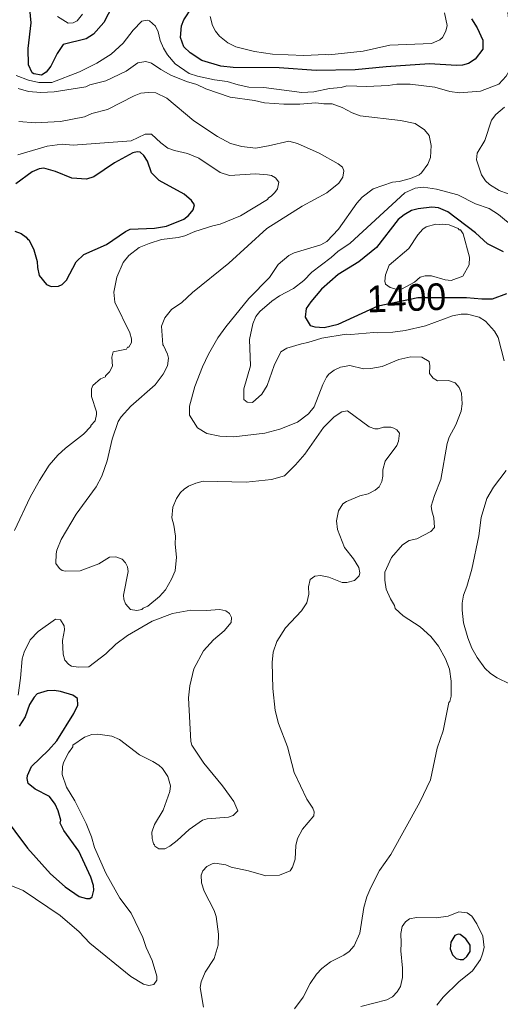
# Model space of a CAD drawing. Extents: x 598.3 to 623.2, y 6902.2 to 6930.1.
# Drawn here: x 607.371 to 608.813, y 6904.651 to 6907.601 of the extents above; entities that cross this region are included whole.
import ezdxf
from ezdxf.enums import TextEntityAlignment as Align

# ---------------------------------------------------------------- set-up
doc = ezdxf.new("R2010")
doc.units = 0
doc.header["$LTSCALE"] = 0.032
doc.layers.add('1', color=7, linetype='Continuous', lineweight=25)
doc.layers.add('2', color=7, linetype='Continuous', lineweight=13)
doc.layers.add('61', color=7, linetype='Continuous')

msp = doc.modelspace()

# ---------------------------------------------------------------- linework, layer by layer
at = {"layer": '1'}
for points in [[(607.6635, 6907.6697), (607.6239, 6907.5922), (607.5929, 6907.5573), (607.5708, 6907.543), (607.5018, 6907.5265), (607.4838, 6907.4997), (607.4646, 6907.4614), (607.4509, 6907.4435), (607.4367, 6907.4344), (607.4141, 6907.4382), (607.409, 6907.4413), (607.3974, 6907.4652), (607.3964, 6907.5142), (607.4061, 6907.5909), (607.3984, 6907.6654), (607.3835, 6907.7269), (607.3948, 6907.7978), (607.4186, 6907.8931), (607.4288, 6907.9891), (607.4215, 6908.0455), (607.4001, 6908.1203), (607.3973, 6908.1394), (607.3746, 6908.1977), (607.3423, 6908.3123)], [(608.7271, 6907.603), (608.7436, 6907.5758), (608.7603, 6907.5391), (608.7604, 6907.5123), (608.7376, 6907.482), (608.7173, 6907.4694), (608.6992, 6907.4644), (608.6819, 6907.4628), (608.6005, 6907.4683), (608.4704, 6907.4596), (608.3775, 6907.4499), (608.2611, 6907.4482), (608.1498, 6907.4562), (608.0117, 6907.4572), (607.9749, 6907.4611), (607.9177, 6907.4786), (607.8826, 6907.5014), (607.8633, 6907.5196), (607.8538, 6907.5475), (607.8569, 6907.5818), (607.8642, 6907.6001), (607.8888, 6907.6378)], [(607.3568, 6906.9664), (607.3758, 6906.9592), (607.3906, 6906.948), (607.3955, 6906.9416), (607.399, 6906.941), (607.4133, 6906.9109), (607.424, 6906.875), (607.4248, 6906.8575), (607.4298, 6906.8335), (607.4518, 6906.8067), (607.4653, 6906.8006), (607.4877, 6906.8013), (607.499, 6906.8067), (607.5115, 6906.8193), (607.541, 6906.874), (607.5641, 6906.8968), (607.6316, 6906.9262), (607.6884, 6906.9659), (607.7023, 6906.9722), (607.7758, 6906.9753), (607.812, 6906.9811), (607.8637, 6907.0023), (607.8776, 6907.013), (607.8919, 6907.0305), (607.8957, 6907.0452), (607.8866, 6907.0584), (607.865, 6907.0775), (607.7902, 6907.1185), (607.7665, 6907.1414), (607.755, 6907.1761), (607.7439, 6907.1937), (607.7327, 6907.2037), (607.7235, 6907.2044), (607.7108, 6907.2009), (607.6561, 6907.1711), (607.5934, 6907.1294), (607.5721, 6907.1219), (607.5277, 6907.1257), (607.4785, 6907.1457), (607.4442, 6907.155), (607.43, 6907.1538), (607.4089, 6907.1447), (607.3598, 6907.108)], [(608.8229, 6906.9042), (608.7748, 6906.9286), (608.7389, 6906.9618), (608.6559, 6907.0243), (608.6277, 6907.0361), (608.608, 6907.0384), (608.5669, 6907.0338), (608.5467, 6907.028), (608.5251, 6907.0154), (608.5069, 6907.001), (608.4421, 6906.9176), (608.3886, 6906.8742), (608.3269, 6906.8363), (608.2763, 6906.7924), (608.2443, 6906.755), (608.2312, 6906.7344), (608.2279, 6906.7082), (608.2427, 6906.6831), (608.2565, 6906.6791), (608.2848, 6906.6775), (608.3266, 6906.688), (608.4462, 6906.7421), (608.566, 6906.7679), (608.7119, 6906.7672), (608.7575, 6906.7632), (608.7896, 6906.7633), (608.8324, 6906.7795)], [(607.3193, 6905.2181), (607.3946, 6905.1162), (607.4642, 6905.0393), (607.5074, 6905.0002), (607.5501, 6904.9713), (607.5721, 6904.9647), (607.5816, 6904.9647), (607.5889, 6904.9701), (607.5939, 6904.9905), (607.5932, 6905.0038), (607.585, 6905.0296), (607.5485, 6905.1074), (607.5038, 6905.1695), (607.493, 6905.1906), (607.4943, 6905.1996), (607.4864, 6905.2282), (607.4782, 6905.2479), (607.4603, 6905.2714), (607.4173, 6905.2934), (607.3971, 6905.3098), (607.3933, 6905.3253), (607.3951, 6905.3344), (607.4071, 6905.3612), (607.4578, 6905.4096), (607.483, 6905.4378), (607.534, 6905.52), (607.5461, 6905.5448), (607.5445, 6905.5652), (607.5308, 6905.5749), (607.4942, 6905.586), (607.4748, 6905.5886), (607.4536, 6905.5879), (607.4233, 6905.579), (607.4147, 6905.5694), (607.4006, 6905.5466), (607.3874, 6905.51), (607.3696, 6905.4819)]]:
    msp.add_lwpolyline(points, dxfattribs=at)
msp.add_lwpolyline([(608.7093, 6904.8441), (608.6929, 6904.8574), (608.6865, 6904.8584), (608.677, 6904.8543), (608.6643, 6904.8338), (608.6622, 6904.8144), (608.67, 6904.7963), (608.6809, 6904.7855), (608.6925, 6904.7817), (608.7024, 6904.7819), (608.7129, 6904.7908), (608.7222, 6904.8065), (608.723, 6904.8248)], close=True, dxfattribs=at)
at = {"layer": '2'}
for points in [[(608.6457, 6907.6208), (608.6536, 6907.5831), (608.6496, 6907.5665), (608.6393, 6907.5474)], [(608.8358, 6907.6225), (608.8423, 6907.5609), (608.8487, 6907.5374), (608.8495, 6907.5205), (608.8439, 6907.4646), (608.8396, 6907.4476), (608.8307, 6907.4317), (608.8091, 6907.407)], [(608.8091, 6907.407), (608.7536, 6907.3863), (608.6903, 6907.381), (608.6617, 6907.3855), (608.6164, 6907.3987), (608.5422, 6907.4068), (608.5025, 6907.4069), (608.4764, 6907.4028), (608.413, 6907.4004), (608.3525, 6907.4019), (608.3361, 6907.3971), (608.3005, 6907.3938), (608.2535, 6907.3841), (608.2176, 6907.3826), (608.1034, 6907.3971), (608.0587, 6907.3986), (608.0263, 6907.405), (607.9934, 6907.4149), (607.9556, 6907.4198), (607.9049, 6907.4309), (607.8797, 6907.4393), (607.8377, 6907.4683), (607.8151, 6907.4948), (607.8026, 6907.515), (607.7924, 6907.5386), (607.7863, 6907.5639), (607.7785, 6907.5808), (607.7608, 6907.5976), (607.754, 6907.5993), (607.7374, 6907.5962), (607.7117, 6907.5691), (607.6816, 6907.53), (607.6454, 6907.4968), (607.6027, 6907.4706), (607.5506, 6907.4446), (607.4679, 6907.4127), (607.429, 6907.4123), (607.398, 6907.4193), (607.3609, 6907.4336)], [(607.5602, 6907.6168), (607.5437, 6907.5977), (607.5319, 6907.5908), (607.5164, 6907.5898), (607.4852, 6907.6106)], [(608.6393, 6907.5474), (608.6321, 6907.5402), (608.6066, 6907.5291), (608.4819, 6907.5244), (608.4016, 6907.5064), (608.2983, 6907.4951), (608.2891, 6907.4966), (608.224, 6907.4934), (608.1302, 6907.4975), (608.0756, 6907.5055), (608.0198, 6907.5197), (607.9961, 6907.5316), (607.9709, 6907.5514), (607.9589, 6907.5666), (607.9496, 6907.5836), (607.9429, 6907.61)], [(607.3667, 6907.3945), (607.3976, 6907.3849), (607.4352, 6907.3818), (607.4746, 6907.3845), (607.5699, 6907.3997), (607.5821, 6907.4053), (607.6298, 6907.4173), (607.6912, 6907.4461), (607.726, 6907.4715), (607.7502, 6907.4756), (607.7667, 6907.4698), (607.7945, 6907.451), (607.8247, 6907.4343), (607.8714, 6907.4153), (607.903, 6907.4066), (607.9302, 6907.3929), (608.003, 6907.3683), (608.0754, 6907.3583), (608.1058, 6907.3516), (608.1642, 6907.347), (608.2122, 6907.347), (608.2597, 6907.3517), (608.284, 6907.3486), (608.3085, 6907.3485), (608.339, 6907.3371), (608.369, 6907.3209), (608.3927, 6907.3122), (608.5139, 6907.2984), (608.5581, 6907.2894), (608.5853, 6907.2704), (608.6, 6907.2532), (608.6058, 6907.2237), (608.6034, 6907.1872), (608.5952, 6907.1678), (608.5763, 6907.1411), (608.5692, 6907.1355), (608.5433, 6907.1243)], [(607.6173, 6906.232), (607.6337, 6906.2779), (607.6492, 6906.3427), (607.6667, 6906.3956), (607.6759, 6906.4097), (607.7047, 6906.4417), (607.7775, 6906.5057), (607.802, 6906.5374), (607.815, 6906.5626), (607.8174, 6906.5855), (607.8147, 6906.5971), (607.8029, 6906.6238), (607.8003, 6906.6256), (607.7972, 6906.6819), (607.8067, 6906.7064), (607.8272, 6906.7317), (607.8577, 6906.7526), (607.89, 6906.7824), (607.9984, 6906.8705), (608.1129, 6906.9745), (608.2184, 6907.0411), (608.2924, 6907.0813), (608.3289, 6907.1106), (608.3408, 6907.1284), (608.3435, 6907.1475), (608.3394, 6907.1582), (608.3264, 6907.1682), (608.2702, 6907.2003), (608.2045, 6907.2294), (608.1787, 6907.2368), (608.118, 6907.2223), (608.0792, 6907.2157), (608.0379, 6907.2199), (608.0038, 6907.229), (607.9648, 6907.25), (607.8936, 6907.2971), (607.8132, 6907.3649), (607.78, 6907.3816), (607.7572, 6907.3825), (607.7351, 6907.3799), (607.7152, 6907.3723), (607.6345, 6907.3316), (607.5873, 6907.3196), (607.5662, 6907.3097), (607.4938, 6907.2954), (607.4173, 6907.291), (607.3688, 6907.2956)], [(608.8368, 6907.0785), (608.8097, 6907.0883), (608.7808, 6907.1065), (608.7685, 6907.1171), (608.7567, 6907.1351), (608.7419, 6907.1808), (608.7441, 6907.1999), (608.7667, 6907.2388), (608.7862, 6907.2989), (608.7999, 6907.3165), (608.8255, 6907.3382)], [(607.3553, 6906.069), (607.4028, 6906.1689), (607.4303, 6906.2191), (607.4595, 6906.2644), (607.4858, 6906.2949), (607.5085, 6906.316), (607.5624, 6906.3577), (607.5848, 6906.3804), (607.5852, 6906.3836), (607.5974, 6906.3978), (607.6019, 6906.4167), (607.6013, 6906.4247), (607.5867, 6906.4702), (607.5863, 6906.494), (607.5908, 6906.5034), (607.6135, 6906.5236), (607.6285, 6906.5293), (607.6289, 6906.5323), (607.6411, 6906.545), (607.6498, 6906.5617), (607.6475, 6906.5887), (607.6521, 6906.6043), (607.6913, 6906.613), (607.6951, 6906.6181), (607.6984, 6906.6186), (607.7065, 6906.6324), (607.7065, 6906.6438), (607.702, 6906.662), (607.6571, 6906.7533), (607.6541, 6906.7837), (607.6629, 6906.8283), (607.6818, 6906.8722), (607.6988, 6906.8931), (607.7298, 6906.9173), (607.7593, 6906.9296), (607.797, 6906.9411), (607.8471, 6906.9478), (607.8663, 6906.9526), (607.8969, 6906.9652), (607.951, 6906.9826), (607.9726, 6906.9872), (608.0341, 6907.0129), (608.1151, 6907.0619), (608.1178, 6907.0668), (608.126, 6907.0711), (608.1371, 6907.0822), (608.1444, 6907.0936), (608.1484, 6907.1136), (608.1389, 6907.1265), (608.1264, 6907.133), (608.1146, 6907.1358), (608.0788, 6907.1381), (608.0012, 6907.1333), (607.9726, 6907.1427), (607.9092, 6907.1849), (607.8747, 6907.1997), (607.8359, 6907.2081), (607.8153, 6907.2156), (607.7944, 6907.231), (607.7669, 6907.2571), (607.7473, 6907.2578), (607.7059, 6907.2376), (607.5316, 6907.2247), (607.499, 6907.2271), (607.4542, 6907.2215), (607.3659, 6907.1957)], [(608.5433, 6907.1243), (608.5099, 6907.1155), (608.4901, 6907.1138), (608.4318, 6907.0935), (608.399, 6907.0689), (608.3825, 6907.0506), (608.3275, 6906.9729), (608.2931, 6906.9351), (608.2746, 6906.9252), (608.1946, 6906.9017), (608.1784, 6906.8938), (608.1469, 6906.8661), (608.1203, 6906.8275), (608.0587, 6906.7641), (607.9894, 6906.6796), (607.966, 6906.6462), (607.9379, 6906.5979), (607.9193, 6906.5591), (607.8966, 6906.5005), (607.8804, 6906.4418), (607.8812, 6906.4145), (607.9043, 6906.377), (607.9332, 6906.3594), (607.9715, 6906.3513), (608.0137, 6906.3496), (608.1071, 6906.3607), (608.152, 6906.3724), (608.2049, 6906.394), (608.2376, 6906.4185), (608.2552, 6906.4392), (608.2808, 6906.5066), (608.2922, 6906.5288), (608.2992, 6906.5376), (608.3145, 6906.55), (608.3336, 6906.5586), (608.362, 6906.5633), (608.403, 6906.5536), (608.4244, 6906.5543), (608.4591, 6906.5601), (608.5082, 6906.582), (608.5449, 6906.59), (608.5781, 6906.5883), (608.6001, 6906.5753), (608.6018, 6906.5625), (608.6002, 6906.5394), (608.6117, 6906.5251), (608.6247, 6906.5172), (608.658, 6906.5181), (608.6778, 6906.5115), (608.6892, 6906.4978), (608.6966, 6906.4811), (608.6982, 6906.4483), (608.6957, 6906.4263), (608.6793, 6906.3856), (608.6598, 6906.3483), (608.6537, 6906.3297), (608.6348, 6906.2216), (608.6154, 6906.1738), (608.6059, 6906.1415), (608.6072, 6906.128), (608.614, 6906.1071), (608.6155, 6906.078), (608.6049, 6906.0653), (608.5624, 6906.0442), (608.5401, 6906.0387), (608.5196, 6906.0254), (608.4869, 6905.9874), (608.4667, 6905.9441), (608.4667, 6905.9193), (608.4704, 6905.8931), (608.4835, 6905.8634), (608.4957, 6905.8437), (608.4981, 6905.8351), (608.5214, 6905.8131), (608.5724, 6905.7799), (608.6044, 6905.7512), (608.6277, 6905.7223), (608.6491, 6905.6842), (608.6608, 6905.6533), (608.6657, 6905.617), (608.6658, 6905.572), (608.6617, 6905.5558), (608.6591, 6905.553), (608.6415, 6905.4684), (608.6238, 6905.4157), (608.604, 6905.3215), (608.5715, 6905.2537), (608.4843, 6905.0971), (608.4511, 6905.0486), (608.4244, 6904.9984), (608.4126, 6904.97), (608.4036, 6904.9381), (608.3915, 6904.8616), (608.3742, 6904.8235), (608.3594, 6904.8058), (608.3439, 6904.7952), (608.3039, 6904.7752), (608.2779, 6904.7554), (608.2614, 6904.7384), (608.2432, 6904.7103)], [(608.855, 6906.977), (608.8074, 6907.0166), (608.7794, 6907.0343), (608.7384, 6907.0488), (608.6858, 6907.0758), (608.6215, 6907.0927), (608.583, 6907.0984), (608.5572, 6907.0957), (608.5263, 6907.0817), (608.3629, 6906.9306), (608.3258, 6906.9059), (608.3059, 6906.8876), (608.2477, 6906.8438), (608.2239, 6906.8185), (608.1926, 6906.7947), (608.1504, 6906.7722), (608.1279, 6906.7563), (608.0918, 6906.7251), (608.0797, 6906.711), (608.0709, 6906.6882), (608.0611, 6906.642), (608.0637, 6906.5624), (608.0433, 6906.4932), (608.0433, 6906.4616), (608.0541, 6906.4541), (608.0701, 6906.4531), (608.0979, 6906.4772), (608.1134, 6906.5037), (608.135, 6906.5631), (608.1546, 6906.6048), (608.1728, 6906.6159), (608.2165, 6906.6289), (608.2362, 6906.6322), (608.2778, 6906.6459), (608.3509, 6906.6575), (608.3648, 6906.6565), (608.4332, 6906.6629), (608.444, 6906.6613), (608.4907, 6906.6638), (608.5279, 6906.6686), (608.5891, 6906.6824), (608.6693, 6906.7123), (608.6955, 6906.7179), (608.7151, 6906.7179), (608.7494, 6906.7081), (608.7683, 6906.6962), (608.7953, 6906.667), (608.8064, 6906.6473), (608.8242, 6906.578)], [(608.2324, 6905.2628), (608.1951, 6905.3429), (608.1743, 6905.4203), (608.1474, 6905.49), (608.138, 6905.5291), (608.1311, 6905.5954), (608.129, 6905.6726), (608.1321, 6905.7036), (608.1426, 6905.7363), (608.1686, 6905.7771), (608.2167, 6905.828), (608.2325, 6905.8516), (608.2383, 6905.8775), (608.2379, 6905.9), (608.2424, 6905.9219), (608.2568, 6905.9318), (608.2734, 6905.9335), (608.2985, 6905.9289), (608.3388, 6905.9126), (608.3531, 6905.9126), (608.3753, 6905.9183), (608.3894, 6905.9323), (608.392, 6905.9414), (608.3888, 6905.9573), (608.3723, 6905.9841), (608.3458, 6906.0182), (608.325, 6906.0718), (608.3218, 6906.0982), (608.3274, 6906.1276), (608.3403, 6906.1487), (608.3512, 6906.1562), (608.3913, 6906.1723), (608.4165, 6906.1784), (608.4372, 6906.1894), (608.4494, 6906.1997), (608.4579, 6906.2154), (608.4609, 6906.232), (608.461, 6906.2507), (608.4673, 6906.277), (608.5025, 6906.3234), (608.5078, 6906.337), (608.5102, 6906.3604), (608.5025, 6906.3702), (608.4939, 6906.376), (608.4842, 6906.3786), (608.4626, 6906.3787), (608.4467, 6906.374), (608.4367, 6906.3739), (608.4194, 6906.3793), (608.3542, 6906.4272), (608.3377, 6906.4248), (608.315, 6906.4101), (608.2828, 6906.378), (608.2266, 6906.2981), (608.1984, 6906.2652), (608.1661, 6906.2331), (608.1264, 6906.2218), (608.0506, 6906.2137), (607.9218, 6906.2168), (607.9002, 6906.211), (607.8779, 6906.2013), (607.8646, 6906.1928), (607.854, 6906.1823), (607.8414, 6906.1643), (607.8312, 6906.1386), (607.8273, 6906.1066), (607.8337, 6906.0847), (607.8392, 6906.052), (607.8377, 6906.0274), (607.8417, 6905.9889), (607.8373, 6905.9479), (607.8269, 6905.9226), (607.8091, 6905.8904), (607.7909, 6905.8706), (607.7557, 6905.8415), (607.742, 6905.8362), (607.7378, 6905.8316), (607.7227, 6905.8284), (607.7038, 6905.8314), (607.6885, 6905.849), (607.684, 6905.8626), (607.6831, 6905.8751), (607.6968, 6905.946), (607.6951, 6905.9593), (607.6889, 6905.9722), (607.6788, 6905.9829), (607.6595, 6905.9902), (607.6403, 6905.9886), (607.6092, 6905.969), (607.5529, 6905.9482), (607.5091, 6905.9466), (607.4988, 6905.949), (607.4912, 6905.9547), (607.4801, 6905.9695), (607.4806, 6905.9988), (607.4831, 6906.0102), (607.4961, 6906.0415), (607.5406, 6906.1182), (607.6004, 6906.1999), (607.6173, 6906.232)], [(608.8311, 6906.2482), (608.7925, 6906.1985), (608.773, 6906.1652), (608.7556, 6906.1074), (608.7491, 6906.0525), (608.7273, 6905.9525), (608.713, 6905.9013), (608.703, 6905.8745), (608.6985, 6905.8507), (608.6985, 6905.8302), (608.703, 6905.7922), (608.716, 6905.7464), (608.7279, 6905.716), (608.7436, 6905.6881), (608.7668, 6905.6558), (608.7837, 6905.6399), (608.8033, 6905.6273), (608.8406, 6905.6093)], [(607.3245, 6905.0117), (607.3814, 6904.9888), (607.4931, 6904.9142), (607.5499, 6904.8654), (607.5814, 6904.8307), (607.7044, 6904.731), (607.7428, 6904.7084), (607.7583, 6904.704), (607.774, 6904.7068), (607.7826, 6904.7204), (607.7825, 6904.7321), (607.7692, 6904.7791), (607.751, 6904.8177), (607.7403, 6904.8486), (607.7059, 6904.9207), (607.6719, 6904.966), (607.6296, 6905.0407), (607.5959, 6905.1178), (607.5871, 6905.1499), (607.5712, 6905.1899), (607.5372, 6905.2579), (607.5116, 6905.2995), (607.4992, 6905.3369), (607.4999, 6905.3603), (607.5032, 6905.3725), (607.5178, 6905.4015), (607.5307, 6905.4204), (607.5311, 6905.4245), (607.5654, 6905.4493), (607.5879, 6905.4567), (607.6059, 6905.4576), (607.6482, 6905.4519), (607.6707, 6905.4423), (607.7306, 6905.3962), (607.7711, 6905.376), (607.7888, 6905.3647), (607.7995, 6905.3548), (607.8153, 6905.3309), (607.8239, 6905.303), (607.8219, 6905.2858), (607.8019, 6905.2299), (607.7756, 6905.187), (607.7673, 6905.1645), (607.7688, 6905.1446), (607.7728, 6905.1286), (607.7761, 6905.1263), (607.7766, 6905.1221), (607.7892, 6905.1144), (607.8064, 6905.1144), (607.8217, 6905.1221), (607.8435, 6905.1388), (607.8795, 6905.1725), (607.9193, 6905.2003), (607.9333, 6905.2042), (607.998, 6905.2091), (608.0119, 6905.2142), (608.0253, 6905.2284), (608.014, 6905.2563), (607.9798, 6905.3033), (607.9234, 6905.371), (607.8881, 6905.425), (607.8846, 6905.436), (607.8782, 6905.5668), (607.8822, 6905.6031), (607.8934, 6905.6542), (607.9229, 6905.708), (607.9524, 6905.7407), (607.9851, 6905.7678), (608.0061, 6905.7925), (608.0068, 6905.8081), (608.0011, 6905.8194), (607.9893, 6905.8276), (607.972, 6905.8315), (607.9305, 6905.8284), (607.8851, 6905.8299), (607.8296, 6905.8202), (607.7691, 6905.7964), (607.6951, 6905.7538), (607.6593, 6905.7277), (607.6298, 6905.699), (607.5786, 6905.66), (607.5473, 6905.6584), (607.5263, 6905.6616), (607.5187, 6905.6664), (607.5067, 6905.6802), (607.5022, 6905.6979), (607.4994, 6905.7388), (607.5057, 6905.7706), (607.5048, 6905.7825), (607.4942, 6905.8009), (607.4791, 6905.8031), (607.427, 6905.7658)], [(607.427, 6905.7658), (607.4027, 6905.7413), (607.385, 6905.7043), (607.3787, 6905.6837), (607.3738, 6905.6262), (607.3665, 6905.5749)], [(607.9227, 6904.639), (607.913, 6904.6978), (607.9162, 6904.7156), (607.9282, 6904.7442), (607.9551, 6904.7852), (607.9663, 6904.8254), (607.9679, 6904.8583), (607.9608, 6904.9107), (607.9549, 6904.9293), (607.9243, 6904.9873), (607.9169, 6905.0118), (607.9162, 6905.0354), (607.9211, 6905.0476), (607.9328, 6905.0613), (607.9485, 6905.0695), (607.9569, 6905.0706), (607.9896, 6905.0658), (608.006, 6905.0593), (608.0576, 6905.048), (608.1096, 6905.0335), (608.1504, 6905.0351), (608.1823, 6905.0481), (608.1901, 6905.0594), (608.1978, 6905.0826), (608.2001, 6905.124), (608.2047, 6905.1453), (608.2196, 6905.1732), (608.2537, 6905.2134), (608.2544, 6905.2255), (608.2503, 6905.236), (608.2324, 6905.2628)], [(608.6227, 6904.6455), (608.6418, 6904.6695), (608.6884, 6904.7152), (608.7301, 6904.748), (608.7532, 6904.782), (608.7601, 6904.7987), (608.7646, 6904.8183), (608.7605, 6904.8518), (608.7425, 6904.8887), (608.7274, 6904.9125), (608.7135, 6904.9217), (608.689, 6904.9249), (608.6571, 6904.912), (608.6202, 6904.9067), (608.5612, 6904.9086), (608.541, 6904.9037), (608.5285, 6904.8954), (608.5187, 6904.8812), (608.5144, 6904.8604), (608.516, 6904.8308), (608.5144, 6904.8083), (608.52, 6904.7563), (608.52, 6904.728), (608.5139, 6904.7017), (608.5041, 6904.685), (608.4894, 6904.6701), (608.4729, 6904.6613), (608.3946, 6904.6416)], [(608.2432, 6904.7103), (608.222, 6904.6697), (608.1961, 6904.6341)]]:
    msp.add_lwpolyline(points, dxfattribs=at)
msp.add_lwpolyline([(608.5807, 6906.9723), (608.5903, 6906.9793), (608.6199, 6906.9875), (608.6293, 6906.986), (608.6396, 6906.9875), (608.6595, 6906.9856), (608.687, 6906.9748), (608.6899, 6906.9708), (608.6935, 6906.9701), (608.7013, 6906.9583), (608.721, 6906.8882), (608.7192, 6906.8656), (608.7004, 6906.8313), (608.6655, 6906.8185), (608.6474, 6906.82), (608.6066, 6906.8328), (608.5878, 6906.8321), (608.5728, 6906.828), (608.556, 6906.8139), (608.517, 6906.7928), (608.5011, 6906.7929), (608.4824, 6906.7979), (608.4691, 6906.8079), (608.4667, 6906.816), (608.4688, 6906.8353), (608.4799, 6906.8644), (608.539, 6906.9143), (608.566, 6906.9557)], close=True, dxfattribs=at)

# ---------------------------------------------------------------- texts
at = {"layer": '61'}
msp.add_text('1400', height=0.08, rotation=2.045, dxfattribs=at).set_placement((608.5331, 6906.7267), align=Align.CENTER)

doc.saveas('drawing.dxf')
